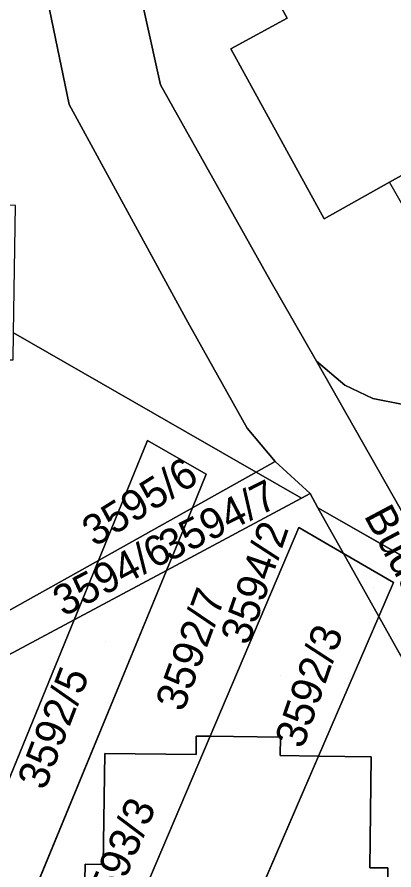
# Model space of a CAD drawing. Extents: x -262715 to -259381, y -1237238 to -1231182.
# Drawn here: x -261671.5 to -261646.8, y -1236150.5 to -1236094.5 of the extents above; entities that cross this region are included whole.
import ezdxf

# ---------------------------------------------------------------- set-up
doc = ezdxf.new("R2010")
doc.units = 0
for name, color, linetype in [('body_kn', 7, 'Continuous'), ('kladpar_druhypozemkov', 7, 'Continuous'), ('kladpar_hranice', 7, 'Continuous'), ('kladpar_parcelnecisla', 7, 'Continuous'), ('kladpar_plochy', 7, 'Continuous'), ('kladpar_sipky', 7, 'Continuous'), ('popisy', 7, 'Continuous'), ('zappar_hrandruhpozemk', 7, 'Continuous')]:
    doc.layers.add(name, color=color, linetype=linetype)

msp = doc.modelspace()

# ---------------------------------------------------------------- linework, layer by layer
at = {"layer": 'body_kn'}
for p, q in [((-261653.79, -1236094.63), (-261653.79, -1236094.63)), ((-261657.48, -1236096.64), (-261657.48, -1236096.64)), ((-261662.09, -1236098.99), (-261662.09, -1236098.99)), ((-261668.08, -1236100.29), (-261668.08, -1236100.29)), ((-261647.09, -1236105.38), (-261647.09, -1236105.38)), ((-261651.38, -1236107.78), (-261651.38, -1236107.78)), ((-261654.93, -1236111.8), (-261654.93, -1236111.8)), ((-261660.3, -1236114.57), (-261660.3, -1236114.57)), ((-261651.87, -1236117.13), (-261651.87, -1236117.13)), ((-261650.02, -1236118.71), (-261650.02, -1236118.71)), ((-261648.18, -1236119.58), (-261648.18, -1236119.58)), ((-261656.41, -1236121.53), (-261656.41, -1236121.53)), ((-261662.94, -1236122.34), (-261662.94, -1236122.34)), ((-261654.58, -1236123.71), (-261654.58, -1236123.71)), ((-261659.1, -1236124.55), (-261659.1, -1236124.55)), ((-261655.83, -1236124.41), (-261655.83, -1236124.41)), ((-261652.29, -1236125.82), (-261652.29, -1236125.82)), ((-261652.85, -1236126.12), (-261652.85, -1236126.12)), ((-261652.85, -1236126.12), (-261652.85, -1236126.12)), ((-261660.01, -1236126.75), (-261660.01, -1236126.75)), ((-261660.01, -1236126.75), (-261660.01, -1236126.75)), ((-261651.78, -1236126.74), (-261651.78, -1236126.74)), ((-261651.78, -1236126.74), (-261651.78, -1236126.74)), ((-261653.04, -1236128.05), (-261653.04, -1236128.05)), ((-261650.1, -1236129.75), (-261650.1, -1236129.75)), ((-261666.16, -1236130.2), (-261666.16, -1236130.2)), ((-261666.16, -1236130.2), (-261666.16, -1236130.2)), ((-261661.7, -1236130.86), (-261661.7, -1236130.86)), ((-261646.82, -1236131.65), (-261646.82, -1236131.65)), ((-261667.75, -1236134.1), (-261667.75, -1236134.1)), ((-261667.75, -1236134.1), (-261667.75, -1236134.1)), ((-261647.79, -1236133.89), (-261647.79, -1236133.89)), ((-261647.79, -1236133.89), (-261647.79, -1236133.89)), ((-261659.75, -1236141.73), (-261659.75, -1236141.73)), ((-261658.85, -1236141.74), (-261658.85, -1236141.74)), ((-261658.85, -1236141.74), (-261658.85, -1236141.74)), ((-261654.23, -1236141.8), (-261654.23, -1236141.8)), ((-261665.75, -1236142.86), (-261665.75, -1236142.86)), ((-261659.77, -1236142.93), (-261659.77, -1236142.93)), ((-261654.25, -1236143.01), (-261654.25, -1236143.01)), ((-261651.74, -1236143.04), (-261651.74, -1236143.04)), ((-261651.74, -1236143.04), (-261651.74, -1236143.04)), ((-261648.29, -1236143.08), (-261648.29, -1236143.08)), ((-261667.04, -1236150.13), (-261667.04, -1236150.13)), ((-261665.85, -1236150.15), (-261665.85, -1236150.15)), ((-261648.38, -1236150.37), (-261648.38, -1236150.37)), ((-261647.19, -1236150.38), (-261647.19, -1236150.38))]:
    msp.add_line(p, q, dxfattribs=at)
at = {"layer": 'kladpar_druhypozemkov'}
for p, q in [((-261662.62, -1236125.57), (-261662.62, -1236125.57)), ((-261657.13, -1236126.35), (-261657.13, -1236126.35)), ((-261653.91, -1236125.95), (-261653.91, -1236125.95)), ((-261664.17, -1236130.69), (-261664.17, -1236130.69)), ((-261648.32, -1236131.31), (-261648.32, -1236131.31)), ((-261660.99, -1236134.94), (-261660.99, -1236134.94)), ((-261665.69, -1236135.52), (-261665.69, -1236135.52)), ((-261654.23, -1236137.76), (-261654.23, -1236137.76)), ((-261664.58, -1236146.4), (-261664.58, -1236146.4))]:
    msp.add_line(p, q, dxfattribs=at)
at = {"layer": 'kladpar_hranice'}
for p, q in [((-261655.83, -1236124.41), (-261671.73, -1236115.26)), ((-261671.73, -1236115.26), (-261655.83, -1236124.41)), ((-261655.83, -1236124.41), (-261660.01, -1236126.75)), ((-261660.01, -1236126.75), (-261655.83, -1236124.41)), ((-261652.85, -1236126.12), (-261655.83, -1236124.41)), ((-261655.83, -1236124.41), (-261652.85, -1236126.12)), ((-261652.85, -1236126.12), (-261661.7, -1236130.86)), ((-261660.01, -1236126.75), (-261666.16, -1236130.2)), ((-261666.16, -1236130.2), (-261660.01, -1236126.75)), ((-261661.7, -1236130.86), (-261660.01, -1236126.75)), ((-261660.01, -1236126.75), (-261661.7, -1236130.86)), ((-261643.83, -1236131.3), (-261651.78, -1236126.74)), ((-261650.1, -1236129.75), (-261651.78, -1236126.74)), ((-261651.78, -1236126.74), (-261643.83, -1236131.3)), ((-261647.79, -1236133.89), (-261650.1, -1236129.75)), ((-261650.1, -1236129.75), (-261647.79, -1236133.89)), ((-261667.75, -1236134.1), (-261666.16, -1236130.2)), ((-261666.16, -1236130.2), (-261667.75, -1236134.1)), ((-261670.89, -1236153.16), (-261661.7, -1236130.86)), ((-261661.7, -1236130.86), (-261670.89, -1236153.16)), ((-261661.7, -1236130.86), (-261667.75, -1236134.1)), ((-261667.75, -1236134.1), (-261661.7, -1236130.86)), ((-261682.01, -1236141.73), (-261667.75, -1236134.1)), ((-261667.75, -1236134.1), (-261675.44, -1236152.88)), ((-261675.44, -1236152.88), (-261667.75, -1236134.1)), ((-261647.79, -1236133.89), (-261651.74, -1236143.04)), ((-261651.74, -1236143.04), (-261647.79, -1236133.89)), ((-261658.85, -1236141.74), (-261666.8, -1236160.46)), ((-261666.8, -1236160.46), (-261658.85, -1236141.74)), ((-261651.74, -1236143.04), (-261662.43, -1236167.81)), ((-261662.43, -1236167.81), (-261651.74, -1236143.04))]:
    msp.add_line(p, q, dxfattribs=at)
for points in [[(-261643.83, -1236131.3), (-261651.87, -1236117.13), (-261650.02, -1236118.71), (-261648.18, -1236119.58), (-261646.19, -1236119.98), (-261644.26, -1236119.99), (-261641.93, -1236119.39), (-261639.77, -1236118.33), (-261614.29, -1236103.16), (-261580.3, -1236082.93), (-261576.34, -1236080.15), (-261575.28, -1236078.84), (-261574.98, -1236076.27), (-261575.25, -1236075.04), (-261576.45, -1236072.28), (-261600.64, -1236028.98), (-261603.25, -1236024.32)], [(-261631.74, -1236082.62), (-261628.33, -1236088.72), (-261625.42, -1236093.29), (-261630.02, -1236095.86), (-261632.07, -1236097), (-261638.57, -1236100.63), (-261645.12, -1236104.28), (-261647.09, -1236105.38), (-261651.38, -1236107.78), (-261657.48, -1236096.64), (-261653.79, -1236094.63), (-261654.63, -1236093.09), (-261651.58, -1236091.43), (-261650.74, -1236092.97), (-261644.61, -1236089.63), (-261638.49, -1236086.3), (-261639.33, -1236084.76), (-261636.28, -1236083.09), (-261635.44, -1236084.63), (-261631.74, -1236082.62)], [(-261600.77, -1236093.1), (-261612.79, -1236100.28), (-261614.83, -1236101.51), (-261623.73, -1236106.56), (-261625.81, -1236107.84), (-261638.7, -1236115.31), (-261640.79, -1236116.53), (-261639.77, -1236118.33), (-261641.93, -1236119.39), (-261644.26, -1236119.99), (-261646.19, -1236119.98), (-261648.18, -1236119.58), (-261650.02, -1236118.71), (-261651.87, -1236117.13), (-261654.93, -1236111.8), (-261662.09, -1236098.99), (-261664.97, -1236086.04)], [(-261664.97, -1236086.04), (-261662.09, -1236098.99), (-261654.93, -1236111.8), (-261651.87, -1236117.13), (-261643.83, -1236131.3)], [(-261697.07, -1236094.11), (-261670.9, -1236086.64), (-261668.08, -1236100.29), (-261660.3, -1236114.57), (-261656.41, -1236121.53), (-261654.58, -1236123.71), (-261655.83, -1236124.41)], [(-261651.78, -1236126.74), (-261652.29, -1236125.82), (-261654.58, -1236123.71), (-261656.41, -1236121.53), (-261660.3, -1236114.57), (-261668.08, -1236100.29), (-261670.9, -1236086.64)], [(-261654.63, -1236093.09), (-261653.79, -1236094.63), (-261657.48, -1236096.64), (-261651.38, -1236107.78), (-261647.09, -1236105.38), (-261645.12, -1236104.28), (-261638.57, -1236100.63), (-261632.07, -1236097), (-261630.02, -1236095.86), (-261625.42, -1236093.29), (-261621.98, -1236099.64), (-261617.45, -1236097.11), (-261615.44, -1236095.98), (-261608.83, -1236092.29)], [(-261698.14, -1236100.09), (-261698.19, -1236107.55), (-261697.28, -1236109.24), (-261696.07, -1236109.41), (-261691.58, -1236109.55), (-261691.62, -1236113.55), (-261696.88, -1236113.43), (-261698, -1236114.18), (-261697.87, -1236115.22), (-261684.61, -1236139.18), (-261683.92, -1236139.76), (-261682.98, -1236139.62), (-261666.16, -1236130.2)], [(-261666.16, -1236130.2), (-261682.98, -1236139.62), (-261683.92, -1236139.76), (-261684.61, -1236139.18), (-261697.87, -1236115.22), (-261698, -1236114.18), (-261696.88, -1236113.43), (-261691.62, -1236113.55)], [(-261666.16, -1236130.2), (-261662.94, -1236122.34), (-261659.1, -1236124.55), (-261660.01, -1236126.75)], [(-261660.01, -1236126.75), (-261659.1, -1236124.55), (-261662.94, -1236122.34), (-261666.16, -1236130.2)], [(-261655.83, -1236124.41), (-261654.58, -1236123.71), (-261652.29, -1236125.82), (-261652.85, -1236126.12)], [(-261661.7, -1236130.86), (-261652.85, -1236126.12), (-261652.29, -1236125.82), (-261651.78, -1236126.74), (-261650.1, -1236129.75)], [(-261650.1, -1236129.75), (-261653.04, -1236128.05), (-261658.85, -1236141.74)], [(-261658.85, -1236141.74), (-261653.04, -1236128.05), (-261650.1, -1236129.75)], [(-261650.1, -1236129.75), (-261646.82, -1236131.65), (-261647.79, -1236133.89)], [(-261647.79, -1236133.89), (-261646.82, -1236131.65), (-261650.1, -1236129.75)], [(-261643.83, -1236131.3), (-261642.07, -1236134.41), (-261636.12, -1236145.29), (-261633.61, -1236149.62), (-261628.14, -1236159.38), (-261622.66, -1236168.51), (-261629.23, -1236172.16), (-261628.39, -1236171.24), (-261627.88, -1236169.5), (-261647.79, -1236133.89)], [(-261667.75, -1236134.1), (-261682.01, -1236141.73), (-261682.47, -1236142.35), (-261682.39, -1236143.38), (-261677.62, -1236151.52), (-261676.56, -1236152.62), (-261675.44, -1236152.88)], [(-261647.79, -1236133.89), (-261627.88, -1236169.5), (-261628.39, -1236171.24), (-261629.23, -1236172.16), (-261653.15, -1236184.71), (-261654.42, -1236185.37), (-261655, -1236185.37), (-261656.06, -1236185.36), (-261657.41, -1236184.77), (-261658.53, -1236183.77), (-261662.57, -1236178.13), (-261665.01, -1236173.78)], [(-261658.85, -1236141.74), (-261659.75, -1236141.73), (-261659.77, -1236142.93), (-261665.75, -1236142.86), (-261665.85, -1236150.15), (-261667.04, -1236150.13), (-261667.09, -1236153.31), (-261670.89, -1236153.16)], [(-261667.19, -1236160.46), (-261667.15, -1236157.27), (-261667.09, -1236153.31), (-261667.04, -1236150.13), (-261665.85, -1236150.15), (-261665.75, -1236142.86), (-261659.77, -1236142.93), (-261659.75, -1236141.73), (-261658.85, -1236141.74)], [(-261658.85, -1236141.74), (-261654.23, -1236141.8), (-261654.25, -1236143.01), (-261651.74, -1236143.04)], [(-261651.74, -1236143.04), (-261654.25, -1236143.01), (-261654.23, -1236141.8), (-261658.85, -1236141.74)], [(-261662.43, -1236167.81), (-261660.09, -1236167.83), (-261660.08, -1236166.62), (-261654.56, -1236166.69), (-261654.57, -1236167.89), (-261648.59, -1236167.96), (-261648.5, -1236160.68), (-261647.31, -1236160.69), (-261647.19, -1236150.38), (-261648.38, -1236150.37), (-261648.29, -1236143.08), (-261651.74, -1236143.04)], [(-261651.74, -1236143.04), (-261648.29, -1236143.08), (-261648.38, -1236150.37), (-261647.19, -1236150.38), (-261647.31, -1236160.69), (-261648.5, -1236160.68), (-261648.59, -1236167.96), (-261654.57, -1236167.89), (-261654.56, -1236166.69), (-261660.08, -1236166.62), (-261660.09, -1236167.83)]]:
    msp.add_lwpolyline(points, dxfattribs=at)
at = {"layer": 'kladpar_plochy'}
for points in [[(-261631.74, -1236082.62), (-261628.33, -1236088.72), (-261625.42, -1236093.29), (-261630.02, -1236095.86), (-261632.07, -1236097), (-261638.57, -1236100.63), (-261645.12, -1236104.28), (-261647.09, -1236105.38), (-261651.38, -1236107.78), (-261657.48, -1236096.64), (-261653.79, -1236094.63), (-261654.63, -1236093.09), (-261651.58, -1236091.43), (-261650.74, -1236092.97), (-261644.61, -1236089.63), (-261638.49, -1236086.3), (-261639.33, -1236084.76), (-261636.28, -1236083.09), (-261635.44, -1236084.63)], [(-261697.07, -1236094.11), (-261670.9, -1236086.64), (-261668.08, -1236100.29), (-261660.3, -1236114.57), (-261656.41, -1236121.53), (-261654.58, -1236123.71), (-261655.83, -1236124.41), (-261671.73, -1236115.26), (-261671.6, -1236106.92), (-261672.8, -1236106.9), (-261672.68, -1236099.2), (-261678.69, -1236099.15), (-261678.7, -1236100.36), (-261684.25, -1236100.3), (-261684.24, -1236099.09), (-261690.26, -1236099.04), (-261690.32, -1236104.58), (-261698.14, -1236100.09), (-261698.11, -1236095.41), (-261697.97, -1236094.52)], [(-261691.62, -1236113.55), (-261691.66, -1236116.76), (-261690.46, -1236116.77), (-261690.54, -1236124.1), (-261684.56, -1236124.19), (-261684.54, -1236122.99), (-261679.02, -1236123.08), (-261679.04, -1236124.28), (-261673.07, -1236124.37), (-261672.96, -1236117.03), (-261671.76, -1236117.05), (-261671.73, -1236115.26), (-261655.83, -1236124.41), (-261660.01, -1236126.75), (-261659.1, -1236124.55), (-261662.94, -1236122.34), (-261666.16, -1236130.2), (-261682.98, -1236139.62), (-261683.92, -1236139.76), (-261684.61, -1236139.18), (-261697.87, -1236115.22), (-261698, -1236114.18), (-261696.88, -1236113.43)], [(-261660.01, -1236126.75), (-261666.16, -1236130.2), (-261662.94, -1236122.34), (-261659.1, -1236124.55)], [(-261652.85, -1236126.12), (-261655.83, -1236124.41), (-261654.58, -1236123.71), (-261652.29, -1236125.82)], [(-261660.01, -1236126.75), (-261655.83, -1236124.41), (-261652.85, -1236126.12), (-261661.7, -1236130.86)], [(-261658.85, -1236141.74), (-261659.75, -1236141.73), (-261659.77, -1236142.93), (-261665.75, -1236142.86), (-261665.85, -1236150.15), (-261667.04, -1236150.13), (-261667.09, -1236153.31), (-261670.89, -1236153.16), (-261661.7, -1236130.86), (-261652.85, -1236126.12), (-261652.29, -1236125.82), (-261651.78, -1236126.74), (-261650.1, -1236129.75), (-261653.04, -1236128.05)], [(-261666.16, -1236130.2), (-261660.01, -1236126.75), (-261661.7, -1236130.86), (-261667.75, -1236134.1)], [(-261643.83, -1236131.3), (-261642.07, -1236134.41), (-261636.12, -1236145.29), (-261633.61, -1236149.62), (-261628.14, -1236159.38), (-261622.66, -1236168.51), (-261629.23, -1236172.16), (-261628.39, -1236171.24), (-261627.88, -1236169.5), (-261647.79, -1236133.89), (-261646.82, -1236131.65), (-261650.1, -1236129.75), (-261651.78, -1236126.74)], [(-261651.74, -1236143.04), (-261654.25, -1236143.01), (-261654.23, -1236141.8), (-261658.85, -1236141.74), (-261653.04, -1236128.05), (-261650.1, -1236129.75), (-261647.79, -1236133.89)], [(-261647.79, -1236133.89), (-261650.1, -1236129.75), (-261646.82, -1236131.65)], [(-261667.75, -1236134.1), (-261661.7, -1236130.86), (-261670.89, -1236153.16), (-261674.91, -1236153), (-261675.44, -1236152.88)], [(-261682.01, -1236141.73), (-261667.75, -1236134.1), (-261675.44, -1236152.88), (-261676.56, -1236152.62), (-261677.62, -1236151.52), (-261682.39, -1236143.38), (-261682.47, -1236142.35)], [(-261662.43, -1236167.81), (-261660.09, -1236167.83), (-261660.08, -1236166.62), (-261654.56, -1236166.69), (-261654.57, -1236167.89), (-261648.59, -1236167.96), (-261648.5, -1236160.68), (-261647.31, -1236160.69), (-261647.19, -1236150.38), (-261648.38, -1236150.37), (-261648.29, -1236143.08), (-261651.74, -1236143.04), (-261647.79, -1236133.89), (-261627.88, -1236169.5), (-261628.39, -1236171.24), (-261629.23, -1236172.16), (-261653.15, -1236184.71), (-261654.42, -1236185.37), (-261655, -1236185.37), (-261656.06, -1236185.36), (-261657.41, -1236184.77), (-261658.53, -1236183.77), (-261662.57, -1236178.13), (-261665.01, -1236173.78)], [(-261667.19, -1236160.46), (-261667.15, -1236157.27), (-261667.09, -1236153.31), (-261667.04, -1236150.13), (-261665.85, -1236150.15), (-261665.75, -1236142.86), (-261659.77, -1236142.93), (-261659.75, -1236141.73), (-261658.85, -1236141.74), (-261666.8, -1236160.46)], [(-261666, -1236160.47), (-261666.8, -1236160.46), (-261658.85, -1236141.74), (-261654.23, -1236141.8), (-261654.25, -1236143.01), (-261651.74, -1236143.04), (-261662.43, -1236167.81), (-261666.11, -1236167.77), (-261666.05, -1236163.75)], [(-261660.09, -1236167.83), (-261662.43, -1236167.81), (-261651.74, -1236143.04), (-261648.29, -1236143.08), (-261648.38, -1236150.37), (-261647.19, -1236150.38), (-261647.31, -1236160.69), (-261648.5, -1236160.68), (-261648.59, -1236167.96), (-261654.57, -1236167.89), (-261654.56, -1236166.69), (-261660.08, -1236166.62)]]:
    msp.add_lwpolyline(points, close=True, dxfattribs=at)
for points in [[(-261664.97, -1236086.04), (-261662.09, -1236098.99), (-261654.93, -1236111.8), (-261651.87, -1236117.13), (-261643.83, -1236131.3), (-261651.78, -1236126.74), (-261652.29, -1236125.82), (-261654.58, -1236123.71), (-261656.41, -1236121.53), (-261660.3, -1236114.57), (-261668.08, -1236100.29), (-261670.9, -1236086.64)], [(-261600.77, -1236093.1), (-261612.79, -1236100.28), (-261614.83, -1236101.51), (-261623.73, -1236106.56), (-261625.81, -1236107.84), (-261638.7, -1236115.31), (-261640.79, -1236116.53), (-261639.77, -1236118.33), (-261641.93, -1236119.39), (-261644.26, -1236119.99), (-261646.19, -1236119.98), (-261648.18, -1236119.58), (-261650.02, -1236118.71), (-261651.87, -1236117.13), (-261654.93, -1236111.8), (-261662.09, -1236098.99), (-261664.97, -1236086.04)], [(-261712.87, -1236091.62), (-261704.46, -1236096.45), (-261707.85, -1236097.58), (-261700.92, -1236109.59), (-261700.74, -1236098.59), (-261698.14, -1236100.09), (-261698.19, -1236107.55), (-261697.28, -1236109.24), (-261696.07, -1236109.41), (-261691.58, -1236109.55), (-261691.62, -1236113.55), (-261696.88, -1236113.43), (-261698, -1236114.18), (-261697.87, -1236115.22), (-261684.61, -1236139.18), (-261683.92, -1236139.76), (-261682.98, -1236139.62), (-261666.16, -1236130.2), (-261667.75, -1236134.1), (-261682.01, -1236141.73), (-261682.47, -1236142.35), (-261682.39, -1236143.38), (-261677.62, -1236151.52)], [(-261654.63, -1236093.09), (-261653.79, -1236094.63), (-261657.48, -1236096.64), (-261651.38, -1236107.78), (-261647.09, -1236105.38), (-261645.12, -1236104.28), (-261638.57, -1236100.63), (-261632.07, -1236097), (-261630.02, -1236095.86), (-261625.42, -1236093.29), (-261621.98, -1236099.64), (-261617.45, -1236097.11), (-261615.44, -1236095.98), (-261608.83, -1236092.29)], [(-261643.83, -1236131.3), (-261651.87, -1236117.13), (-261650.02, -1236118.71), (-261648.18, -1236119.58), (-261646.19, -1236119.98)]]:
    msp.add_lwpolyline(points, dxfattribs=at)
at = {"layer": 'kladpar_sipky'}
for p, q in [((-261653.05, -1236125.56), (-261653.05, -1236125.56)), ((-261648.12, -1236131.95), (-261648.12, -1236131.95))]:
    msp.add_line(p, q, dxfattribs=at)
at = {"layer": 'zappar_hrandruhpozemk'}
msp.add_line((-261640.79, -1236116.53), (-261647.09, -1236105.38), dxfattribs=at)

# ---------------------------------------------------------------- texts
at = {"layer": 'kladpar_parcelnecisla'}
for s, rotation, p in [('3595/6', 32, (-261666.413, -1236129.351)), ('3594/7', 27, (-261661.536, -1236130.313)), ('3594/2', 71, (-261656.333, -1236135.842)), ('3594/6', 28, (-261668.452, -1236133.924)), ('3592/7', 70, (-261660.606, -1236140.205)), ('3592/3', 71, (-261652.766, -1236142.619)), ('3592/5', 69, (-261669.672, -1236145.346)), ('3593/3', 67, (-261665.556, -1236153.889))]:
    msp.add_text(s, height=2, rotation=rotation, dxfattribs=at).set_placement(p)
at = {"layer": 'popisy'}
msp.add_text('Budapeštianska', height=2, rotation=298, dxfattribs=at).set_placement((-261648.794, -1236127.259))

doc.saveas('drawing.dxf')
